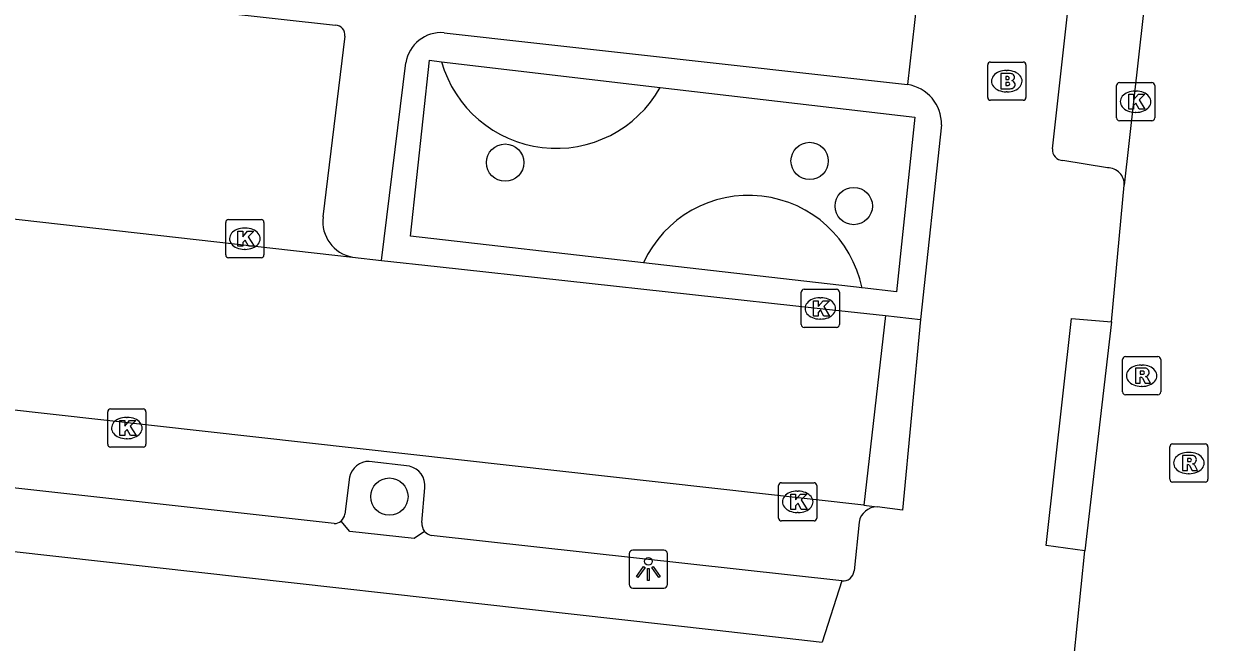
# Model space of a CAD drawing. Extents: x 161928 to 163055, y 386475 to 387428.
# Drawn here: x 162072.02 to 162103.08, y 387040.09 to 387056.31 of the extents above; entities that cross this region are included whole.
import ezdxf

# ---------------------------------------------------------------- set-up
doc = ezdxf.new("R2010")
doc.units = 0
for name, color, linetype in [('IMGEO_Boom', 7, 'Continuous'), ('IMGEO_Brandkraan', 7, 'Continuous'), ('IMGEO_Groenvoorziening', 7, 'Continuous'), ('IMGEO_Kolk', 7, 'Continuous'), ('IMGEO_Lichtpunt', 7, 'Continuous'), ('IMGEO_Parkeervlak_open', 7, 'Continuous'), ('IMGEO_Rijbaan_lokaal_open', 7, 'Continuous'), ('IMGEO_Rioolput', 7, 'Continuous'), ('IMGEO_Voetpad_open', 7, 'Continuous')]:
    doc.layers.add(name, color=color, linetype=linetype)

msp = doc.modelspace()

# ---------------------------------------------------------------- linework, layer by layer
at = {"layer": 'IMGEO_Boom'}
for centre in [(162084.633, 387052.664), (162092.612, 387052.707), (162093.767, 387051.525), (162081.599, 387043.908)]:
    msp.add_circle(centre, 0.489, dxfattribs=at)
at = {"layer": 'IMGEO_Brandkraan'}
for p, q in [((162097.277, 387054.373), (162097.277, 387055.225)), ((162097.352, 387055.299), (162098.204, 387055.299)), ((162098.278, 387055.225), (162098.278, 387054.373)), ((162097.765, 387055.079), (162097.79, 387055.079)), ((162097.788, 387054.519), (162097.763, 387054.519)), ((162098.204, 387054.299), (162097.352, 387054.299))]:
    msp.add_line(p, q, dxfattribs=at)
for points in [[(162097.277, 387054.373), (162097.277, 387055.225)], [(162097.352, 387055.299), (162098.204, 387055.299)], [(162098.278, 387055.225), (162098.278, 387054.373)], [(162097.625, 387054.999), (162097.625, 387054.599), (162097.838, 387054.599)], [(162097.856, 387054.999), (162097.625, 387054.999)], [(162097.804, 387054.918), (162097.75, 387054.918), (162097.75, 387054.842)], [(162097.75, 387054.842), (162097.803, 387054.842)], [(162097.812, 387054.766), (162097.75, 387054.766), (162097.75, 387054.685)], [(162097.75, 387054.685), (162097.812, 387054.685)], [(162098.204, 387054.299), (162097.352, 387054.299)]]:
    msp.add_lwpolyline(points, dxfattribs=at)
for centre, radius, start, end in [((162097.354, 387055.223), 0.0765, 91.552, 178.448), ((162097.354, 387055.223), 0.0765, 91.552, 178.448), ((162098.202, 387055.223), 0.0765, 1.552, 88.448), ((162098.202, 387055.223), 0.0765, 1.552, 88.448), ((162097.805, 387054.88), 0.0379, 267.8285, 90.9355), ((162097.86, 387054.854), 0.145, 59.4692, 91.5367), ((162097.885, 387054.901), 0.0922, 285.5137, 58.1501), ((162097.89, 387054.709), 0.105, 301.3115, 78.989), ((162097.813, 387054.725), 0.0404, 269.8759, 90.5077), ((162097.844, 387054.85), 0.251, 268.6676, 293.5347), ((162097.354, 387054.375), 0.0765, 181.552, 268.448), ((162097.354, 387054.375), 0.0765, 181.552, 268.448), ((162098.202, 387054.375), 0.0765, 271.552, 358.448), ((162098.202, 387054.375), 0.0765, 271.552, 358.448)]:
    msp.add_arc(centre, radius, start, end, dxfattribs=at)
for centre, major_axis, ratio, start_param, end_param in [((162097.764, 387054.799), (-0.387, 0.002), 0.722429, 4.712389, 7.853982), ((162097.789, 387054.799), (-0.39, 0.002), 0.717154, 1.570796, 4.712389)]:
    msp.add_ellipse(centre, major_axis=major_axis, ratio=ratio, start_param=start_param, end_param=end_param, dxfattribs=at)
at = {"layer": 'IMGEO_Groenvoorziening'}
for points in [[(162088.254, 387050.035), (162082.154, 387050.736), (162082.647, 387055.346), (162082.966, 387055.308)], [(162082.966, 387055.308), (162088.696, 387054.635)], [(162088.696, 387054.635), (162095.365, 387053.851), (162094.888, 387049.273), (162093.984, 387049.377)], [(162093.984, 387049.377), (162088.254, 387050.035)]]:
    msp.add_lwpolyline(points, dxfattribs=at)
for centre, radius, start, end in [((162085.971, 387056.162), 3.124, 195.8703, 330.732), ((162091.012, 387048.774), 3.032, 11.4606, 155.4377)]:
    msp.add_arc(centre, radius, start, end, dxfattribs=at)
at = {"layer": 'IMGEO_Kolk'}
for p, q in [((162100.652, 387053.835), (162100.652, 387054.687)), ((162100.727, 387054.761), (162101.579, 387054.761)), ((162101.14, 387054.541), (162101.165, 387054.541)), ((162101.653, 387054.687), (162101.653, 387053.835)), ((162101.163, 387053.981), (162101.138, 387053.981)), ((162101.579, 387053.761), (162100.727, 387053.761)), ((162077.312, 387050.244), (162077.312, 387051.096)), ((162077.387, 387051.17), (162078.239, 387051.17)), ((162078.313, 387051.096), (162078.313, 387050.244)), ((162077.8, 387050.95), (162077.825, 387050.95)), ((162078.239, 387050.17), (162077.387, 387050.17)), ((162077.823, 387050.39), (162077.798, 387050.39)), ((162092.39, 387048.416), (162092.39, 387049.268)), ((162092.465, 387049.342), (162093.317, 387049.342)), ((162093.391, 387049.268), (162093.391, 387048.416)), ((162092.878, 387049.122), (162092.903, 387049.122)), ((162093.317, 387048.342), (162092.465, 387048.342)), ((162092.901, 387048.562), (162092.876, 387048.562)), ((162074.22, 387045.28), (162074.22, 387046.132)), ((162074.295, 387046.206), (162075.147, 387046.206)), ((162075.221, 387046.132), (162075.221, 387045.28)), ((162074.708, 387045.986), (162074.733, 387045.986)), ((162075.147, 387045.206), (162074.295, 387045.206)), ((162074.731, 387045.426), (162074.706, 387045.426)), ((162091.874, 387044.271), (162092.726, 387044.271)), ((162091.799, 387043.345), (162091.799, 387044.197)), ((162092.287, 387044.051), (162092.312, 387044.051)), ((162092.8, 387044.197), (162092.8, 387043.345)), ((162092.31, 387043.491), (162092.285, 387043.491)), ((162092.726, 387043.271), (162091.874, 387043.271))]:
    msp.add_line(p, q, dxfattribs=at)
for points in [[(162100.652, 387053.835), (162100.652, 387054.687)], [(162100.727, 387054.761), (162101.579, 387054.761)], [(162101.653, 387054.687), (162101.653, 387053.835)], [(162100.973, 387054.461), (162101.096, 387054.461), (162101.096, 387054.31), (162101.226, 387054.461), (162101.39, 387054.461), (162101.244, 387054.31), (162101.397, 387054.061), (162101.245, 387054.061), (162101.16, 387054.225), (162101.096, 387054.158), (162101.096, 387054.061), (162100.973, 387054.061), (162100.973, 387054.461)], [(162101.579, 387053.761), (162100.727, 387053.761)], [(162077.312, 387050.244), (162077.312, 387051.096)], [(162077.387, 387051.17), (162078.239, 387051.17)], [(162078.313, 387051.096), (162078.313, 387050.244)], [(162077.633, 387050.87), (162077.756, 387050.87), (162077.756, 387050.719), (162077.886, 387050.87), (162078.05, 387050.87), (162077.904, 387050.719), (162078.057, 387050.47), (162077.905, 387050.47), (162077.82, 387050.634), (162077.756, 387050.567), (162077.756, 387050.47), (162077.633, 387050.47), (162077.633, 387050.87)], [(162078.239, 387050.17), (162077.387, 387050.17)], [(162092.39, 387048.416), (162092.39, 387049.268)], [(162092.465, 387049.342), (162093.317, 387049.342)], [(162093.391, 387049.268), (162093.391, 387048.416)], [(162092.711, 387049.042), (162092.834, 387049.042), (162092.834, 387048.891), (162092.964, 387049.042), (162093.128, 387049.042), (162092.982, 387048.891), (162093.135, 387048.642), (162092.983, 387048.642), (162092.898, 387048.806), (162092.834, 387048.739), (162092.834, 387048.642), (162092.711, 387048.642), (162092.711, 387049.042)], [(162093.317, 387048.342), (162092.465, 387048.342)], [(162074.22, 387045.28), (162074.22, 387046.132)], [(162074.295, 387046.206), (162075.147, 387046.206)], [(162075.221, 387046.132), (162075.221, 387045.28)], [(162074.541, 387045.906), (162074.664, 387045.906), (162074.664, 387045.755), (162074.794, 387045.906), (162074.958, 387045.906), (162074.812, 387045.755), (162074.965, 387045.506), (162074.813, 387045.506), (162074.728, 387045.67), (162074.664, 387045.603), (162074.664, 387045.506), (162074.541, 387045.506), (162074.541, 387045.906)], [(162075.147, 387045.206), (162074.295, 387045.206)], [(162091.874, 387044.271), (162092.726, 387044.271)], [(162091.799, 387043.345), (162091.799, 387044.197)], [(162092.12, 387043.971), (162092.243, 387043.971), (162092.243, 387043.82), (162092.373, 387043.971), (162092.537, 387043.971), (162092.391, 387043.82), (162092.544, 387043.571), (162092.392, 387043.571), (162092.307, 387043.735), (162092.243, 387043.668), (162092.243, 387043.571), (162092.12, 387043.571), (162092.12, 387043.971)], [(162092.8, 387044.197), (162092.8, 387043.345)], [(162092.726, 387043.271), (162091.874, 387043.271)]]:
    msp.add_lwpolyline(points, dxfattribs=at)
for centre, start, end in [((162100.729, 387054.685), 91.552, 178.448), ((162100.729, 387054.685), 91.552, 178.448), ((162101.577, 387054.685), 1.552, 88.448), ((162101.577, 387054.685), 1.552, 88.448), ((162100.729, 387053.837), 181.552, 268.448), ((162100.729, 387053.837), 181.552, 268.448), ((162101.577, 387053.837), 271.552, 358.448), ((162101.577, 387053.837), 271.552, 358.448), ((162077.389, 387051.094), 91.552, 178.448), ((162077.389, 387051.094), 91.552, 178.448), ((162078.237, 387051.094), 1.552, 88.448), ((162078.237, 387051.094), 1.552, 88.448), ((162077.389, 387050.246), 181.552, 268.448), ((162077.389, 387050.246), 181.552, 268.448), ((162078.237, 387050.246), 271.552, 358.448), ((162078.237, 387050.246), 271.552, 358.448), ((162092.467, 387049.266), 91.552, 178.448), ((162092.467, 387049.266), 91.552, 178.448), ((162093.315, 387049.266), 1.552, 88.448), ((162093.315, 387049.266), 1.552, 88.448), ((162092.467, 387048.418), 181.552, 268.448), ((162092.467, 387048.418), 181.552, 268.448), ((162093.315, 387048.418), 271.552, 358.448), ((162093.315, 387048.418), 271.552, 358.448), ((162074.297, 387046.13), 91.552, 178.448), ((162074.297, 387046.13), 91.552, 178.448), ((162075.145, 387046.13), 1.552, 88.448), ((162075.145, 387046.13), 1.552, 88.448), ((162074.297, 387045.282), 181.552, 268.448), ((162074.297, 387045.282), 181.552, 268.448), ((162075.145, 387045.282), 271.552, 358.448), ((162075.145, 387045.282), 271.552, 358.448), ((162091.876, 387044.195), 91.552, 178.448), ((162091.876, 387044.195), 91.552, 178.448), ((162092.724, 387044.195), 1.552, 88.448), ((162092.724, 387044.195), 1.552, 88.448), ((162091.876, 387043.347), 181.552, 268.448), ((162091.876, 387043.347), 181.552, 268.448), ((162092.724, 387043.347), 271.552, 358.448), ((162092.724, 387043.347), 271.552, 358.448)]:
    msp.add_arc(centre, 0.0765, start, end, dxfattribs=at)
for centre, major_axis, ratio, start_param, end_param in [((162101.139, 387054.261), (-0.387, 0.002), 0.722429, 4.712389, 7.853982), ((162101.164, 387054.261), (-0.39, 0.002), 0.717154, 1.570796, 4.712389), ((162077.799, 387050.67), (-0.387, 0.002), 0.722429, 4.712389, 7.853982), ((162077.824, 387050.67), (-0.39, 0.002), 0.717154, 1.570796, 4.712389), ((162092.877, 387048.842), (-0.387, 0.002), 0.722429, 4.712389, 7.853982), ((162092.902, 387048.842), (-0.39, 0.002), 0.717154, 1.570796, 4.712389), ((162074.707, 387045.706), (-0.387, 0.002), 0.722429, 4.712389, 7.853982), ((162074.732, 387045.706), (-0.39, 0.002), 0.717154, 1.570796, 4.712389), ((162092.286, 387043.771), (-0.387, 0.002), 0.722429, 4.712389, 7.853982), ((162092.311, 387043.771), (-0.39, 0.002), 0.717154, 1.570796, 4.712389)]:
    msp.add_ellipse(centre, major_axis=major_axis, ratio=ratio, start_param=start_param, end_param=end_param, dxfattribs=at)
at = {"layer": 'IMGEO_Lichtpunt'}
for p, q in [((162087.887, 387042.411), (162087.887, 387041.604)), ((162087.887, 387042.411), (162087.887, 387041.604)), ((162088.789, 387042.506), (162087.981, 387042.506)), ((162088.789, 387042.506), (162087.981, 387042.506)), ((162088.883, 387041.604), (162088.883, 387042.411)), ((162088.883, 387041.604), (162088.883, 387042.411)), ((162087.981, 387041.51), (162088.789, 387041.51)), ((162087.981, 387041.51), (162088.789, 387041.51))]:
    msp.add_line(p, q, dxfattribs=at)
for points in [[(162088.261, 387042.075), (162088.3, 387042.047), (162088.112, 387041.785), (162088.074, 387041.812), (162088.261, 387042.075)], [(162088.473, 387042.047), (162088.511, 387042.074), (162088.698, 387041.812), (162088.659, 387041.784), (162088.473, 387042.047)], [(162088.363, 387042.027), (162088.41, 387042.027), (162088.41, 387041.705), (162088.363, 387041.705), (162088.363, 387042.027)]]:
    msp.add_lwpolyline(points, dxfattribs=at)
msp.add_circle((162088.386, 387042.209), 0.0994, dxfattribs=at)
for centre, start, end in [((162087.981, 387042.411), 90, 180), ((162087.981, 387042.411), 90, 180), ((162088.789, 387042.411), 0, 90), ((162088.789, 387042.411), 0, 90), ((162087.981, 387041.604), 180, 270), ((162087.981, 387041.604), 180, 270), ((162088.789, 387041.604), 270, 0), ((162088.789, 387041.604), 270, 360)]:
    msp.add_arc(centre, 0.0946, start, end, dxfattribs=at)
at = {"layer": 'IMGEO_Parkeervlak_open'}
for points in [[(162082.123, 387044.704), (162081.073, 387044.832)], [(162080.556, 387044.415), (162080.434, 387043.446)], [(162082.454, 387043.229), (162082.525, 387044.14)]]:
    msp.add_lwpolyline(points, dxfattribs=at)
for centre, radius, start, end in [((162081.071, 387044.306), 0.526, 89.7371, 168.0405), ((162082.019, 387044.205), 0.51, 352.7293, 78.2306), ((162080.147, 387043.486), 0.29, 310.984, 352.1095), ((162082.752, 387043.19), 0.301, 172.5508, 220.6239)]:
    msp.add_arc(centre, radius, start, end, dxfattribs=at)
at = {"layer": 'IMGEO_Rijbaan_lokaal_open'}
for points in [[(162103.623, 387076.823), (162100.852, 387052.069)], [(162056.591, 387052.9), (162080.632, 387050.187)], [(162100.525, 387048.493), (162100.852, 387052.069)], [(162080.632, 387050.187), (162081.394, 387050.101)], [(162081.394, 387050.101), (162082.851, 387049.942), (162092.891, 387048.842), (162094.599, 387048.655)], [(162094.599, 387048.655), (162094.028, 387043.682)], [(162100.525, 387048.493), (162099.825, 387042.491)], [(162094.028, 387043.682), (162055.527, 387047.995)], [(162099.532, 387039.652), (162099.825, 387042.491)]]:
    msp.add_lwpolyline(points, dxfattribs=at)
at = {"layer": 'IMGEO_Rioolput'}
for p, q in [((162100.81, 387046.652), (162100.81, 387047.504)), ((162100.885, 387047.578), (162101.737, 387047.578)), ((162101.298, 387047.358), (162101.323, 387047.358)), ((162101.811, 387047.504), (162101.811, 387046.652)), ((162101.321, 387046.798), (162101.296, 387046.798)), ((162101.737, 387046.578), (162100.885, 387046.578)), ((162102.047, 387044.363), (162102.047, 387045.215)), ((162102.122, 387045.289), (162102.974, 387045.289)), ((162103.048, 387045.215), (162103.048, 387044.363)), ((162102.535, 387045.069), (162102.56, 387045.069)), ((162102.974, 387044.289), (162102.122, 387044.289)), ((162102.558, 387044.509), (162102.533, 387044.509))]:
    msp.add_line(p, q, dxfattribs=at)
for points in [[(162100.81, 387046.652), (162100.81, 387047.504)], [(162100.885, 387047.578), (162101.737, 387047.578)], [(162101.811, 387047.504), (162101.811, 387046.652)], [(162101.399, 387047.276), (162101.147, 387047.278), (162101.147, 387046.878)], [(162101.147, 387046.878), (162101.271, 387046.878), (162101.271, 387047.04), (162101.282, 387047.04)], [(162101.325, 387047.197), (162101.271, 387047.197), (162101.271, 387047.116)], [(162101.271, 387047.116), (162101.323, 387047.116)], [(162101.329, 387047.011), (162101.4, 387046.878), (162101.54, 387046.878), (162101.475, 387047.004)], [(162101.737, 387046.578), (162100.885, 387046.578)], [(162102.047, 387044.363), (162102.047, 387045.215)], [(162102.122, 387045.289), (162102.974, 387045.289)], [(162103.048, 387045.215), (162103.048, 387044.363)], [(162102.636, 387044.987), (162102.384, 387044.989), (162102.384, 387044.589)], [(162102.562, 387044.908), (162102.508, 387044.908), (162102.508, 387044.827)], [(162102.384, 387044.589), (162102.508, 387044.589), (162102.508, 387044.751), (162102.519, 387044.751)], [(162102.508, 387044.827), (162102.56, 387044.827)], [(162102.566, 387044.722), (162102.637, 387044.589), (162102.777, 387044.589), (162102.712, 387044.715)], [(162102.974, 387044.289), (162102.122, 387044.289)]]:
    msp.add_lwpolyline(points, dxfattribs=at)
for centre, radius, start, end in [((162100.887, 387047.502), 0.0765, 91.552, 178.448), ((162100.887, 387047.502), 0.0765, 91.552, 178.448), ((162101.735, 387047.502), 0.0765, 1.552, 88.448), ((162101.735, 387047.502), 0.0765, 1.552, 88.448), ((162101.281, 387046.987), 0.0533, 26.0293, 88.6989), ((162101.307, 387047.305), 0.19, 274.7715, 282.9687), ((162101.331, 387047.101), 0.0964, 77.0061, 93.1865), ((162101.345, 387047.158), 0.0378, 276.6634, 79.6772), ((162101.398, 387047.166), 0.109, 350.3612, 89.416), ((162101.396, 387047.166), 0.112, 277.5842, 350.9817), ((162101.38, 387046.951), 0.108, 29.5134, 73.7905), ((162100.887, 387046.654), 0.0765, 181.552, 268.448), ((162100.887, 387046.654), 0.0765, 181.552, 268.448), ((162101.735, 387046.654), 0.0765, 271.552, 358.448), ((162101.735, 387046.654), 0.0765, 271.552, 358.448), ((162102.124, 387045.213), 0.0765, 91.552, 178.448), ((162102.124, 387045.213), 0.0765, 91.552, 178.448), ((162102.972, 387045.213), 0.0765, 1.552, 88.448), ((162102.972, 387045.213), 0.0765, 1.552, 88.448), ((162102.568, 387044.812), 0.0964, 77.0061, 93.1865), ((162102.582, 387044.869), 0.0378, 276.6634, 79.6772), ((162102.635, 387044.877), 0.109, 350.3612, 89.416), ((162102.633, 387044.877), 0.112, 277.5842, 350.9817), ((162102.518, 387044.698), 0.0533, 26.0293, 88.6989), ((162102.544, 387045.016), 0.19, 274.7715, 282.9687), ((162102.617, 387044.662), 0.108, 29.5134, 73.7905), ((162102.124, 387044.365), 0.0765, 181.552, 268.448), ((162102.124, 387044.365), 0.0765, 181.552, 268.448), ((162102.972, 387044.365), 0.0765, 271.552, 358.448), ((162102.972, 387044.365), 0.0765, 271.552, 358.448)]:
    msp.add_arc(centre, radius, start, end, dxfattribs=at)
for centre, major_axis, ratio, start_param, end_param in [((162101.297, 387047.078), (-0.387, 0.002), 0.722429, 4.712389, 7.853982), ((162101.322, 387047.078), (-0.39, 0.002), 0.717154, 1.570796, 4.712389), ((162102.534, 387044.789), (-0.387, 0.002), 0.722429, 4.712389, 7.853982), ((162102.559, 387044.789), (-0.39, 0.002), 0.717154, 1.570796, 4.712389)]:
    msp.add_ellipse(centre, major_axis=major_axis, ratio=ratio, start_param=start_param, end_param=end_param, dxfattribs=at)
at = {"layer": 'IMGEO_Voetpad_open'}
for points in [[(162098.973, 387053.024), (162101.558, 387076.305)], [(162058.518, 387058.674), (162080.189, 387056.264)], [(162095.417, 387056.883), (162095.178, 387054.709)], [(162083.034, 387056.07), (162095.178, 387054.709)], [(162080.436, 387055.983), (162079.86, 387051.239)], [(162081.394, 387050.101), (162082.033, 387055.276)], [(162096.065, 387053.656), (162095.518, 387048.554)], [(162100.415, 387052.527), (162099.247, 387052.721)], [(162094.599, 387048.655), (162095.518, 387048.554)], [(162095.518, 387048.554), (162095.044, 387043.55), (162094.381, 387043.64)], [(162099.825, 387042.491), (162098.809, 387042.63), (162099.476, 387048.578), (162100.525, 387048.493)], [(162053.273, 387044.667), (162053.258, 387044.538), (162090.107, 387040.42), (162092.941, 387040.089)], [(162080.154, 387043.201), (162069.371, 387044.404)], [(162094.028, 387043.682), (162094.381, 387043.64)], [(162082.524, 387042.994), (162082.252, 387042.814), (162080.564, 387042.994), (162080.337, 387043.267)], [(162093.906, 387043.242), (162093.775, 387041.96)], [(162093.455, 387041.698), (162082.699, 387042.892)], [(162093.455, 387041.698), (162092.941, 387040.089)]]:
    msp.add_lwpolyline(points, dxfattribs=at)
for centre, radius, start, end in [((162080.176, 387056.003), 0.261, 355.5732, 87.058), ((162082.962, 387055.133), 0.94, 85.5971, 171.2463), ((162095.025, 387053.68), 1.04, 358.6594, 81.5592), ((162099.254, 387053.003), 0.282, 175.6911, 268.5543), ((162100.423, 387052.097), 0.43, 356.2761, 91.0357), ((162080.807, 387051.124), 0.953, 173.0923, 259.4532), ((162094.383, 387043.156), 0.484, 90.1936, 169.7254), ((162080.153, 387043.489), 0.288, 270.0996, 309.5646), ((162082.757, 387043.193), 0.306, 220.4431, 259.0847), ((162093.492, 387041.979), 0.283, 262.426, 356.1918)]:
    msp.add_arc(centre, radius, start, end, dxfattribs=at)

doc.saveas('drawing.dxf')
